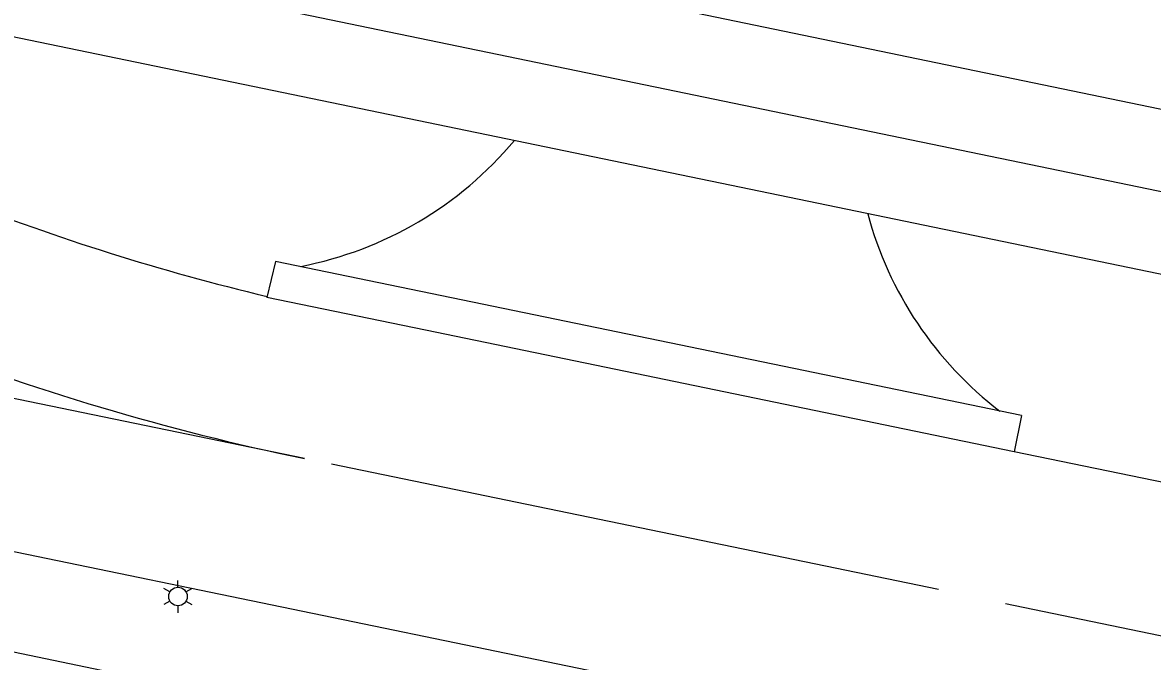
# Model space of a CAD drawing. Extents: x 81065 to 81486, y 452384 to 452681.
# Drawn here: x 81109.46 to 81133.9, y 452573.94 to 452587.77 of the extents above; entities that cross this region are included whole.
import ezdxf

# ---------------------------------------------------------------- set-up
doc = ezdxf.new("R2010")
doc.units = 0
for name, color, linetype in [('B-BH-IE-MEUBILAIR_WEGMEUBILAIR_LICHTMAST-S', 7, 'Continuous'), ('B-BH-VH-KANTOPSLUITING-GV', 7, 'Continuous'), ('B-WE-VW-MARKERING_LANGS_STREEP_13_010-G', 7, 'Continuous'), ('B-WE-VW-MARKERING_LANGS_STREEP_30270_010-G', 7, 'Continuous'), ('B-WE-VW-MARKERING_LANGS_STREEP_DOORGETROKKEN_010-G', 7, 'Continuous')]:
    doc.layers.add(name, color=color, linetype=linetype)

msp = doc.modelspace()

# ---------------------------------------------------------------- linework, layer by layer
at = {"layer": 'B-BH-IE-MEUBILAIR_WEGMEUBILAIR_LICHTMAST-S'}
for p, q in [((81112.647, 452575.45), (81112.517, 452575.525)), ((81112.82, 452575.55), (81112.82, 452575.7)), ((81112.993, 452575.45), (81113.123, 452575.525)), ((81112.647, 452575.25), (81112.517, 452575.175)), ((81112.82, 452575.15), (81112.82, 452575)), ((81112.993, 452575.25), (81113.123, 452575.175))]:
    msp.add_line(p, q, dxfattribs=at)
msp.add_circle((81112.82, 452575.35), 0.2, dxfattribs=at)
at = {"layer": 'B-BH-VH-KANTOPSLUITING-GV'}
for p, q in [((81191.051, 452574.095), (81109.887, 452590.909)), ((81168.137, 452575.268), (81109.177, 452587.481)), ((81114.927, 452582.601), (81114.741, 452581.822)), ((81131.065, 452579.265), (81114.927, 452582.601)), ((81118.172, 452581.113), (81114.741, 452581.822)), ((81130.903, 452578.481), (81118.172, 452581.113)), ((81083.965, 452579.404), (81132.84, 452569.259)), ((81131.065, 452579.265), (81130.903, 452578.481)), ((81169.208, 452570.569), (81130.903, 452578.483))]:
    msp.add_line(p, q, dxfattribs=at)
msp.add_lwpolyline([(81153.67, 452567.141), (81104.027, 452577.398)], dxfattribs=at)
for centre, radius, start, end in [((81113.958, 452590.351), 8, 280.9426, 320.1038), ((81126.367, 452630.476), 50, 248.4832, 256.5608), ((81135.464, 452585.709), 8, 195.0153, 232.5061)]:
    msp.add_arc(centre, radius, start, end, dxfattribs=at)
at = {"layer": 'B-WE-VW-MARKERING_LANGS_STREEP_13_010-G'}
msp.add_line((81129.266, 452575.502), (81116.139, 452578.214), dxfattribs=at)
at = {"layer": 'B-WE-VW-MARKERING_LANGS_STREEP_30270_010-G'}
msp.add_line((81191.195, 452572.279), (81109.532, 452589.195), dxfattribs=at)
at = {"layer": 'B-WE-VW-MARKERING_LANGS_STREEP_DOORGETROKKEN_010-G'}
for p, q in [((81115.559, 452578.334), (81108.182, 452579.858)), ((81130.72, 452575.201), (81154.415, 452570.289))]:
    msp.add_line(p, q, dxfattribs=at)
msp.add_arc((81126.367, 452630.476), 53.25, 248.4832, 258.2893, dxfattribs=at)

doc.saveas('drawing.dxf')
